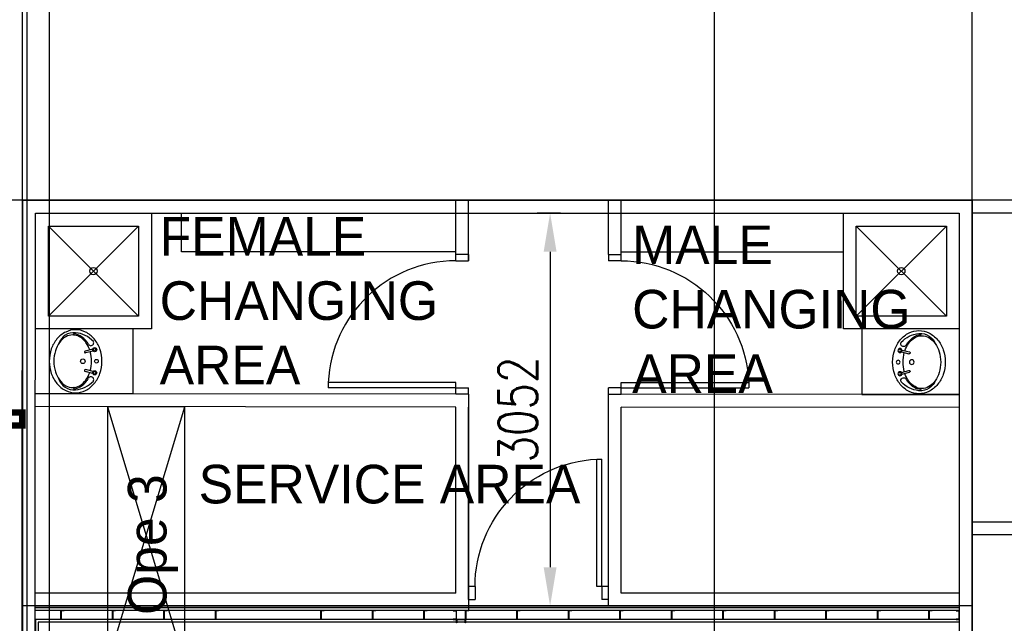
# Model space of a CAD drawing. Header units: millimetres. Extents: x -312551 to 250764, y -35891 to 59426.
# Tile 289 of 316: x 126985 to 134633, y 38692 to 43382. Entities that reach past the tile are written whole.
import ezdxf

# ---------------------------------------------------------------- set-up
doc = ezdxf.new("R2010")
doc.units = ezdxf.units.MM
doc.header["$LTSCALE"] = 2.5
for name, color, linetype in [('740-SANITARY-FITTINGS', 3, 'Continuous'), ('NF ARCH', 4, 'Continuous'), ('NF-AS BUILT', 7, 'Continuous'), ('NF-FURNITURE', 4, 'Continuous'), ('NF-GRIDS', 252, 'Continuous'), ('NF-TEXT', 1, 'Continuous'), ('REGUS-FURNITURE', 40, 'Continuous'), ('Service ducts', 2, 'Continuous')]:
    doc.layers.add(name, color=color, linetype=linetype)
doc.styles.add('ROMANS', font='romans.shx', dxfattribs={"width": 0.8})
doc.dimstyles.new('100NFDIM', dxfattribs={"dimscale": 100, "dimtxt": 3, "dimasz": 3, "dimexe": 1, "dimexo": 1, "dimgap": 1, "dimtad": 1, "dimdec": 0, "dimdsep": 46, "dimtxsty": 'ROMANS', "dimcen": 3, "dimclrd": 4, "dimclre": 4, "dimclrt": 1, "dimaunit": 1, "dimadec": 0, "dimazin": 0, "dimtfac": 1, "dimtdec": 0, "dimtmove": 0, "dimatfit": 3, "dimfxl": 0, "dimtolj": 1, "dimarcsym": 0})

# ---------------------------------------------------------------- blocks, each defined once
blk = doc.blocks.new('Door')
at = {"layer": 'REGUS-FURNITURE'}
for p, q in [((0, 0), (0.1, 0)), ((0, 0), (0, -0.05)), ((0.1, 0), (0.1, -0.09)), ((0.1, -0.05), (0, -0.05)), ((0.1, -0.05), (1.09, -0.05)), ((1.09, -0.09), (1.09, -0.05)), ((0.1, -0.09), (1.09, -0.09)), ((0.1, -1.036), (0, -1.036)), ((0, -1.086), (0, -1.036)), ((0.1, -1.036), (0.1, -1.086)), ((0, -1.086), (0.1, -1.086))]:
    blk.add_line(p, q, dxfattribs=at)
blk.add_arc((0.1, -0.045), 0.991, 270, 357.39738, dxfattribs=at)
blk = doc.blocks.new('*D127')
at = {"color": 4, "lineweight": -2, "ltscale": 500000}
for p, q in [((131185.4, 41879.1), (131005, 41879.1)), ((131105, 41579.1), (131105, 39127.1)), ((131185.4, 38827.1), (131005, 38827.1))]:
    blk.add_line(p, q, dxfattribs=at)
at = {"color": 4, "ltscale": 500000}
for points in [[(131055, 41579.1), (131155, 41579.1), (131105, 41879.1)], [(131055, 39127.1), (131155, 39127.1), (131105, 38827.1)]]:
    blk.add_solid(points, dxfattribs=at)
at = {"layer": 'Defpoints', "color": 0, "ltscale": 500000}
for p in [(131285.4, 41879.1), (131105, 38827.1), (131285.4, 38827.1)]:
    blk.add_point(p, dxfattribs=at)
at = {"color": 1, "ltscale": 500000, "insert": (130855, 40353.1), "char_height": 300, "attachment_point": 5, "rotation": 90, "style": 'ROMANS'}
blk.add_mtext('\\A1;3052', dxfattribs=at)
blk = doc.blocks.new('BASIN_545')
at = {"layer": '740-SANITARY-FITTINGS', "color": 0}
for p, q in [((-104.4, -95), (-88, -160.4)), ((-88.1, -90.9), (-71.6, -156.3)), ((88.1, -90.9), (71.6, -156.3)), ((104.4, -95), (88, -160.4))]:
    blk.add_line(p, q, dxfattribs=at)
for centre, radius in [((-100, -78), 17.6), ((-100, -78), 11.6), ((0, -63), 16), ((100, -78), 17.6), ((100, -78), 11.6), ((0, -180), 20)]:
    blk.add_circle(centre, radius, dxfattribs=at)
for centre, radius, start, end in [((-42.1, -262), 235, 129.85724, 153.61188), ((-16.6, -292.6), 274.8, 109.07596, 129.85724), ((0, -340.5), 325.5, 90, 109.07596), ((0, -340.5), 325.5, 70.92404, 90), ((16.6, -292.6), 274.8, 50.14276, 70.92404), ((42.1, -262), 235, 26.38812, 50.14276), ((-81.4, -242.5), 191.1, 153.61188, 180), ((-9.9, -263.8), 237.5, 132.70194, 174.86609), ((-57, -298), 188.7, 125.53768, 149.8906), ((-57, -298), 178.7, 125.53768, 149.8906), ((-158.8, -110.4), 24.4, 300.01219, 120.01219), ((-22.5, -346.3), 248, 120.01219, 125.53768), ((-22.5, -346.3), 238, 108.48394, 125.53768), ((-79.8, -158.3), 8.43, 194.12825, 14.12825), ((0, -422.4), 317.4, 90, 104.93594), ((0, -422.4), 317.4, 75.06406, 90), ((79.8, -158.3), 8.43, 165.87175, 345.87175), ((22.5, -346.3), 238, 54.46232, 71.51606), ((158.8, -110.4), 24.4, 59.98781, 239.98781), ((22.5, -346.3), 248, 54.46232, 59.98781), ((57, -298), 178.7, 30.1094, 54.46232), ((57, -298), 188.7, 30.1094, 54.46232), ((9.9, -263.8), 237.5, 5.13391, 47.29806), ((81.4, -242.5), 191.1, 360, 26.38812), ((-81.4, -242.5), 191.1, 180, 206.38812), ((-106.6, -255.1), 140.5, 174.86609, 250.58156), ((-109.6, -267.5), 127.9, 149.8906, 174.45086), ((-109.6, -267.5), 117.9, 149.8906, 180), ((106.6, -255.1), 140.5, 289.41844, 5.13391), ((109.6, -267.5), 117.9, 0, 30.1094), ((109.6, -267.5), 127.9, 5.54914, 30.1094), ((81.4, -242.5), 191.1, 333.61188, 360), ((-42.1, -223), 235, 206.38812, 230.14276), ((-231.9, -255.1), 5.02, 179.8426, 359.85135), ((-109.6, -267.5), 117.9, 180, 210.1094), ((-57, -237), 178.7, 210.1094, 234.46232), ((57, -237), 178.7, 305.53768, 329.8906), ((42.1, -223), 235, 309.85724, 333.61188), ((109.6, -267.5), 117.9, 329.8906, 360), ((231.9, -255.1), 5.02, 180.14865, 0.1574), ((-16.6, -192.4), 274.8, 230.14276, 250.92404), ((-22.5, -188.7), 238, 234.46232, 253.51826), ((0, -112.6), 317.4, 253.51826, 270), ((0, -112.6), 317.4, 270, 286.48174), ((22.5, -188.7), 238, 286.48174, 305.53768), ((16.6, -192.4), 274.8, 289.07596, 309.85724), ((0, -144.5), 325.5, 250.92404, 270), ((0, -144.5), 325.5, 270, 289.07596)]:
    blk.add_arc(centre, radius, start, end, dxfattribs=at)
blk = doc.blocks.new('B_545')
at = {"color": 8}
blk.add_blockref('BASIN_545', (0, -15), dxfattribs=at)

msp = doc.modelspace()

# ---------------------------------------------------------------- linework, layer by layer
at = {"ltscale": 500000}
for p, q in [((131557.8, 38827.1), (131557.8, 40471.3)), ((130371.8, 38927.1), (130371.8, 40372.4)), ((130471.8, 38977.1), (130471.8, 40372.3)), ((131657.8, 38927.1), (131657.8, 40371.2))]:
    msp.add_line(p, q, dxfattribs=at)
at = {"ltscale": 500000, "elevation": 0}
msp.add_lwpolyline([(124389.7, 40229.2), (127007.8, 40229.1), (127007.8, 41979.1), (124389.7, 41979.1)], close=True, dxfattribs=at)
msp.add_lwpolyline([(127007.8, 41979), (134382.8, 41979), (134382.8, 38826.7), (127007.8, 38826.7), (127007.8, 41979)], dxfattribs=at)
at = {"ltscale": 500000}
for points in [[(130471.8, 40472.3), (127106.4, 40475.5)], [(130471.8, 40472.3), (130471.8, 38792.1), (127224.8, 38792.1)], [(134282.9, 40468.7), (131557.8, 40471.3)], [(130371.8, 40372.4), (127106.3, 40375.5)], [(134282.8, 40368.7), (131657.8, 40371.2)]]:
    msp.add_lwpolyline(points, dxfattribs=at)
at = {"color": 10, "ltscale": 500000, "const_width": 50, "elevation": 0}
msp.add_lwpolyline([(127006.1, 40229.1), (121821.6, 40229.1), (121821.6, 40329.2), (127006.1, 40329.2)], close=True, dxfattribs=at)
at = {"layer": 'NF ARCH'}
for p, q in [((130371.9, 41508.4), (130371.8, 41979.1)), ((130471.8, 41508.4), (130471.8, 41979.1)), ((131557.8, 41558.4), (131557.8, 41979.1)), ((131657.8, 41558.4), (131657.8, 41979.1)), ((137297.8, 41879.1), (134382.8, 41879.1)), ((127207.8, 41779), (127907.8, 41079)), ((127907.8, 41779), (127207.8, 41079)), ((133482.8, 41779), (134182.8, 41079)), ((134182.8, 41779), (133482.8, 41079)), ((137297.8, 39479.1), (134382.8, 39479.1)), ((137297.8, 39379.1), (134382.8, 39379.1)), ((134282.8, 38927.1), (131657.8, 38927.1))]:
    msp.add_line(p, q, dxfattribs=at)
for points in [[(127107.8, 40979), (127107.8, 41879), (128007.8, 41879), (128007.8, 40979)], [(133382.8, 40979), (133382.8, 41879), (134282.8, 41879), (134282.8, 40979)], [(127207.8, 41079), (127207.8, 41779), (127907.8, 41779), (127907.8, 41079)], [(133482.8, 41079), (133482.8, 41779), (134182.8, 41779), (134182.8, 41079)]]:
    msp.add_lwpolyline(points, close=True, dxfattribs=at)
for points in [[(127862.9, 40979), (127862.9, 40475.4), (127106.4, 40475.4)], [(133526.4, 40977.9), (133526.4, 40468.7), (134282.9, 40468.7)]]:
    msp.add_lwpolyline(points, dxfattribs=at)
for centre in [(127557.8, 41429), (133832.8, 41429)]:
    msp.add_circle(centre, 28.5, dxfattribs=at)
at = {"layer": 'NF-AS BUILT'}
for p, q in [((127007.8, 41979.1), (127002.8, 31129.1)), ((127667.8, 41979.1), (127007.8, 41979.1)), ((134382.8, 41979.1), (127667.8, 41979.1)), ((127667.8, 41979.1), (127667.8, 41979.1)), ((134787.8, 41979.1), (134382.8, 41979.1)), ((134382.8, 41979.1), (134382.8, 41979.1)), ((134382.8, 41979.1), (134382.8, 41979.1)), ((134382.8, 41979.1), (134382.8, 41979.1)), ((128242.5, 41579.1), (128242.5, 41879.1))]:
    msp.add_line(p, q, dxfattribs=at)
for points in [[(134382.8, 31127.7), (127002.8, 31129.1), (127002.8, 36694.1), (127002.8, 36694.1), (127007.8, 41979.1), (134382.8, 41979.1), (134382.8, 31127.7)], [(130371.9, 41579.1), (128242.5, 41579.1)], [(131657.8, 41579.1), (133382.8, 41579.1)], [(130371.8, 38927.1), (127104.9, 38927.1)]]:
    msp.add_lwpolyline(points, dxfattribs=at)
msp.add_lwpolyline([(134282.8, 31227.7), (127102.8, 31229.1), (127102.8, 36694.1), (127107.7, 41879.1), (134282.8, 41879.1)], close=True, dxfattribs=at)
at = {"layer": 'NF-FURNITURE'}
for p, q in [((127107.8, 38827.1), (130410.3, 38827.1)), ((134282.8, 38812.1), (127107.8, 38812.1)), ((134282.8, 38792.1), (127107.8, 38792.1)), ((130197.7, 38827.1), (134282.8, 38827.1)), ((130590.4, 38722.1), (127107.8, 38722.1)), ((127107.8, 38722.1), (127107.8, 36952.1)), ((130570.4, 38702.1), (127127.8, 38702.1)), ((127127.8, 38702.1), (127127.8, 37041.3)), ((134282.8, 38722.1), (130447.8, 38722.1)), ((134282.8, 38702.1), (130467.8, 38702.1))]:
    msp.add_line(p, q, dxfattribs=at)
for points in [[(127330.4, 38722.1), (127305.4, 38722.1), (127305.4, 38792.1), (127330.4, 38792.1), (127330.4, 38790.1), (127307.4, 38790.1), (127307.4, 38724.1), (127330.4, 38724.1)], [(127730.4, 38722.1), (127705.4, 38722.1), (127705.4, 38792.1), (127730.4, 38792.1), (127730.4, 38790.1), (127707.4, 38790.1), (127707.4, 38724.1), (127730.4, 38724.1)], [(128130.4, 38722.1), (128105.4, 38722.1), (128105.4, 38792.1), (128130.4, 38792.1), (128130.4, 38790.1), (128107.4, 38790.1), (128107.4, 38724.1), (128130.4, 38724.1)], [(128530.4, 38722.1), (128505.4, 38722.1), (128505.4, 38792.1), (128530.4, 38792.1), (128530.4, 38790.1), (128507.4, 38790.1), (128507.4, 38724.1), (128530.4, 38724.1)], [(129350.4, 38722.1), (129325.4, 38722.1), (129325.4, 38792.1), (129350.4, 38792.1), (129350.4, 38790.1), (129327.4, 38790.1), (129327.4, 38724.1), (129350.4, 38724.1)], [(129750.4, 38721.3), (129725.4, 38721.3), (129725.4, 38791.3), (129750.4, 38791.3), (129750.4, 38789.3), (129727.4, 38789.3), (129727.4, 38723.3), (129750.4, 38723.3)], [(130150.4, 38722.1), (130125.4, 38722.1), (130125.4, 38792.1), (130150.4, 38792.1), (130150.4, 38790.1), (130127.4, 38790.1), (130127.4, 38724.1), (130150.4, 38724.1)], [(130352.8, 38722.1), (130377.8, 38722.1), (130377.8, 38792.1), (130352.8, 38792.1), (130352.8, 38790.1), (130375.8, 38790.1), (130375.8, 38724.1), (130352.8, 38724.1)], [(130472.8, 38722.1), (130447.8, 38722.1), (130447.8, 38792.1), (130472.8, 38792.1), (130472.8, 38790.1), (130449.8, 38790.1), (130449.8, 38724.1), (130472.8, 38724.1)], [(130872.8, 38722.1), (130847.8, 38722.1), (130847.8, 38792.1), (130872.8, 38792.1), (130872.8, 38790.1), (130849.8, 38790.1), (130849.8, 38724.1), (130872.8, 38724.1)], [(131272.8, 38722.1), (131247.8, 38722.1), (131247.8, 38792.1), (131272.8, 38792.1), (131272.8, 38790.1), (131249.8, 38790.1), (131249.8, 38724.1), (131272.8, 38724.1)], [(131672.8, 38722.1), (131647.8, 38722.1), (131647.8, 38792.1), (131672.8, 38792.1), (131672.8, 38790.1), (131649.8, 38790.1), (131649.8, 38724.1), (131672.8, 38724.1)], [(132072.8, 38722.1), (132047.8, 38722.1), (132047.8, 38792.1), (132072.8, 38792.1), (132072.8, 38790.1), (132049.8, 38790.1), (132049.8, 38724.1), (132072.8, 38724.1)], [(132472.8, 38722.1), (132447.8, 38722.1), (132447.8, 38792.1), (132472.8, 38792.1), (132472.8, 38790.1), (132449.8, 38790.1), (132449.8, 38724.1), (132472.8, 38724.1)], [(132872.8, 38722.1), (132847.8, 38722.1), (132847.8, 38792.1), (132872.8, 38792.1), (132872.8, 38790.1), (132849.8, 38790.1), (132849.8, 38724.1), (132872.8, 38724.1)], [(133272.8, 38722.1), (133247.8, 38722.1), (133247.8, 38792.1), (133272.8, 38792.1), (133272.8, 38790.1), (133249.8, 38790.1), (133249.8, 38724.1), (133272.8, 38724.1)], [(133672.8, 38722.1), (133647.8, 38722.1), (133647.8, 38792.1), (133672.8, 38792.1), (133672.8, 38790.1), (133649.8, 38790.1), (133649.8, 38724.1), (133672.8, 38724.1)], [(134072.8, 38722.1), (134047.8, 38722.1), (134047.8, 38792.1), (134072.8, 38792.1), (134072.8, 38790.1), (134049.8, 38790.1), (134049.8, 38724.1), (134072.8, 38724.1)], [(134257.8, 38722.1), (134282.8, 38722.1), (134282.8, 38792.1), (134257.8, 38792.1), (134257.8, 38790.1), (134280.8, 38790.1), (134280.8, 38724.1), (134257.8, 38724.1)], [(130377.8, 38697.1), (130377.8, 38722.1), (130447.8, 38722.1), (130447.8, 38697.1), (130445.8, 38697.1), (130445.8, 38720.1), (130379.8, 38720.1), (130379.8, 38697.1)]]:
    msp.add_lwpolyline(points, close=True, dxfattribs=at)
at = {"layer": 'NF-GRIDS'}
for p, q in [((127007.8, -27784), (127007.8, 58409.3)), ((127042.8, -27784), (127042.8, 58409.3)), ((127217.8, -27784), (127217.8, 58409.3)), ((134382.8, -27784), (134382.8, 58409.3)), ((132381.7, 27917.7, 0), (132381.7, 46303.6, 0))]:
    msp.add_line(p, q, dxfattribs=at)
at = {"layer": 'Service ducts'}
msp.add_lwpolyline([(127667.8, 40375), (127667.8, 38375), (128267.8, 38375), (128267.8, 40375), (127667.8, 40375), (128267.8, 38375), (127667.8, 38375), (128267.8, 40375)], dxfattribs=at)

# ---------------------------------------------------------------- block references
at = {"layer": 'NF-AS BUILT', "yscale": 1000, "zscale": 1000}
for p, xscale, rotation in [((130471.9, 40472.4), 1000, 180), ((131557.8, 40472.4), -1000, 180), ((131557.8, 38877.1), -1000, 270)]:
    msp.add_blockref('Door', p, dxfattribs=dict(at, xscale=xscale, rotation=rotation))
at = {"layer": 'NF-FURNITURE', "yscale": 0.900000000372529, "zscale": 0.9}
for p, xscale, rotation in [((127651.1, 40728.1), 0.900000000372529, 270), ((133738.2, 40721.4), -0.900000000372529, 90)]:
    msp.add_blockref('B_545', p, dxfattribs=dict(at, xscale=xscale, rotation=rotation))

# ---------------------------------------------------------------- texts
at = {"layer": 'NF-TEXT', "char_height": 300, "width": 2089.638, "attachment_point": 1}
for s, insert in [('FEMALE CHANGING AREA', (128072.5, 41849.3)), ('MALE CHANGING AREA', (131742.3, 41782.9))]:
    msp.add_mtext(s, dxfattribs=dict(at, insert=insert))
at = {"layer": 'Service ducts', "insert": (128375.1, 39923.7), "char_height": 300, "width": 3421.538, "attachment_point": 1}
msp.add_mtext('SERVICE AREA', dxfattribs=at)
at = {"layer": 'Service ducts', "insert": (127825.4, 38757.1), "char_height": 300, "width": 3421.538, "attachment_point": 1, "rotation": 90}
msp.add_mtext('Ope 3', dxfattribs=at)

# ---------------------------------------------------------------- dimensions: what is measured, and where the dimension line sits
at = {"ltscale": 500000}
dim = msp.add_linear_dim(base=(131105, 38827.1), p1=(131285.4, 41879.1), p2=(131285.4, 38827.1), angle=90, dimstyle='100NFDIM', dxfattribs=at)
dim.commit()
dim.dimension.update_dxf_attribs({"geometry": '*D127', "text_midpoint": (130855, 40353.1)})

doc.saveas('drawing.dxf')
